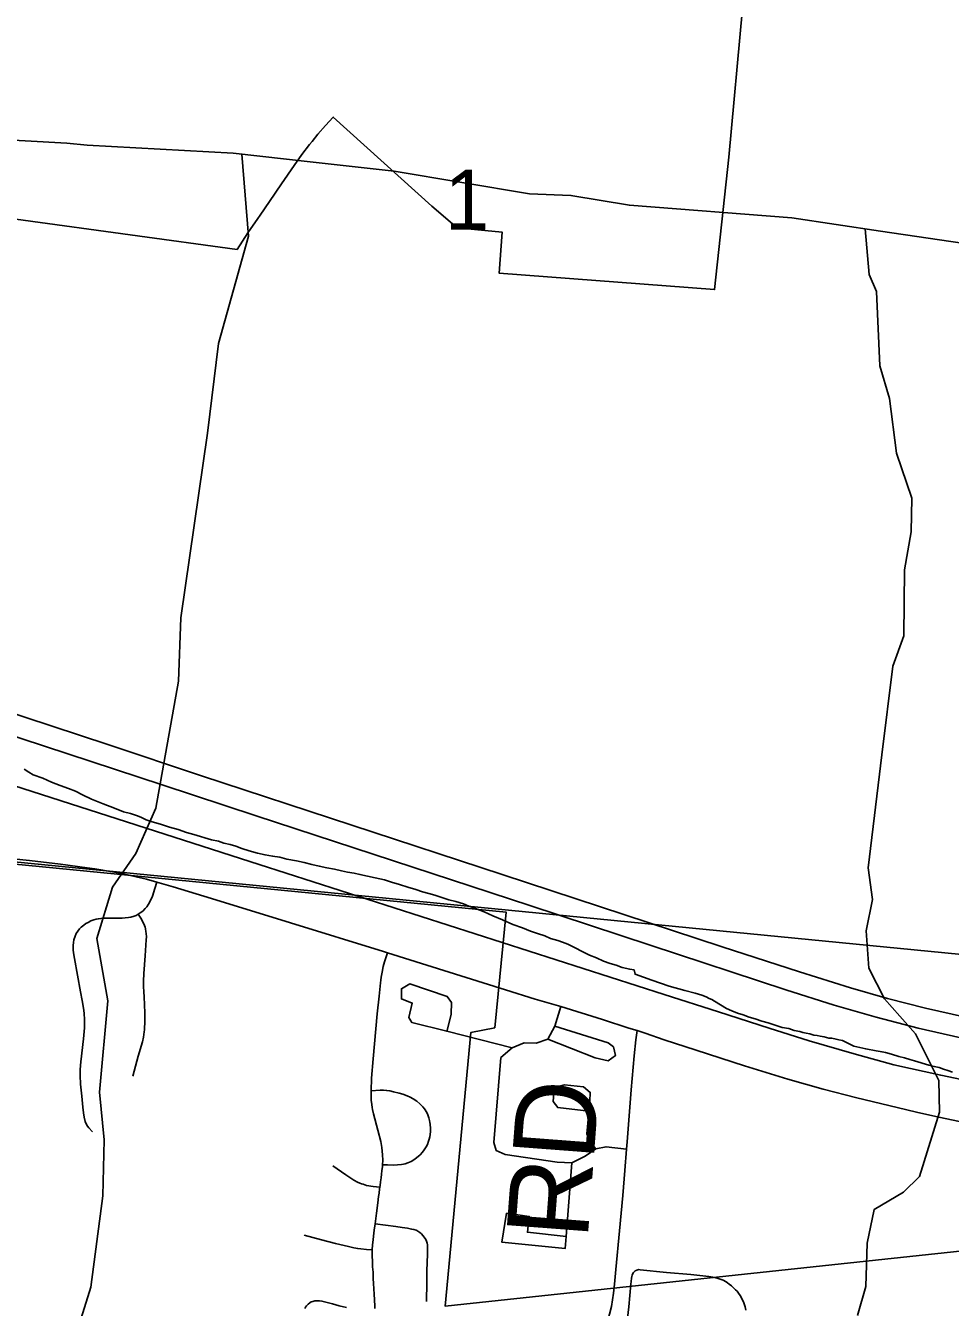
# Model space of a CAD drawing. Extents: x -1.4 to 35.4, y 0 to 22.
# Drawn here: x 25.802 to 26.446, y 15.521 to 16.414 of the extents above; entities that cross this region are included whole.
import ezdxf

# ---------------------------------------------------------------- set-up
doc = ezdxf.new("R2010")
doc.units = 0
for name, color, linetype in [('GM_X_County_Road', 7, 'Continuous'), ('GM_X_County_Road_Text', 7, 'Continuous'), ('GM_X_County_Text', 7, 'Continuous'), ('GM_X_Minor_River', 7, 'Continuous'), ('GM_X_Rail_Line', 7, 'Continuous'), ('GM_X_Section', 7, 'Continuous'), ('GM_X_Section_Text', 7, 'Continuous'), ('GM_X_State_Route', 7, 'Continuous'), ('GM_X_Township_Road', 7, 'Continuous')]:
    doc.layers.add(name, color=color, linetype=linetype)

msp = doc.modelspace()

# ---------------------------------------------------------------- linework, layer by layer
at = {"layer": 'GM_X_County_Road'}
for points in [[(25.73446, 15.83909), (25.77464, 15.8351), (25.80428, 15.83198), (25.82588, 15.8295), (25.84452, 15.82697), (25.84979, 15.82617), (25.86218, 15.82412), (25.8673, 15.82321), (25.87379, 15.82181), (25.87954, 15.82049), (25.88586, 15.81897), (25.89318, 15.81688)], [(25.89318, 15.81688), (25.90443, 15.81366), (25.93123, 15.80565), (25.98639, 15.78847), (26.0511, 15.76852), (26.05387, 15.76765)], [(26.05387, 15.76765), (26.1362, 15.74188), (26.15693, 15.73538), (26.17467, 15.7303)], [(26.17467, 15.7303), (26.20384, 15.72109), (26.22218, 15.71526), (26.22787, 15.71347)], [(26.22049, 15.63073), (26.22088, 15.63589), (26.22374, 15.67214), (26.22589, 15.69595), (26.22713, 15.70691), (26.22787, 15.71347)], [(26.22787, 15.71347), (26.23343, 15.71159), (26.24672, 15.70709), (26.26916, 15.69972), (26.30283, 15.68879), (26.33309, 15.67951), (26.35755, 15.67258), (26.381, 15.66667), (26.40933, 15.65978), (26.42261, 15.65664), (26.43835, 15.6531), (26.45718, 15.64921)], [(26.21304, 15.54693), (26.21571, 15.57383), (26.21785, 15.59862), (26.21939, 15.61597), (26.22049, 15.63073)], [(26.20551, 15.50661), (26.20624, 15.50812), (26.20725, 15.51094), (26.20805, 15.51344), (26.20875, 15.51584), (26.21004, 15.5212), (26.21154, 15.53035), (26.21224, 15.53676), (26.21264, 15.54188), (26.21304, 15.54693)]]:
    msp.add_lwpolyline(points, dxfattribs=at)
at = {"layer": 'GM_X_County_Text'}
for points in [[(26.3014, 16.42587), (26.29176, 16.32226), (26.28198, 16.23002), (26.13172, 16.24155), (26.13388, 16.26999), (26.10238, 16.27307), (26.08476, 16.28805), (26.01614, 16.3503), (26.01075, 16.34441), (26.00538, 16.33833), (26.00134, 16.33333), (25.9995, 16.33105), (25.99418, 16.32414), (25.98874, 16.31656), (25.98008, 16.30366), (25.97167, 16.29136), (25.96509, 16.2819), (25.96352, 16.27963), (25.95648, 16.26965), (25.94903, 16.25792), (25.72505, 16.28855)], [(26.45501, 15.55992), (26.09418, 15.5213), (26.1119, 15.7121), (26.12869, 15.71539), (26.13662, 15.79613), (25.73939, 15.83491), (25.58719, 15.84949), (25.49604, 15.85897), (25.48524, 15.85929), (25.47708, 15.76014), (25.46096, 15.60505), (25.29309, 15.56851), (25.29849, 15.62549), (25.07154, 15.58016)], [(25.73939, 15.83491), (26.13662, 15.79613), (26.12869, 15.7154), (26.11191, 15.7121), (26.09418, 15.5213), (26.45501, 15.55992)]]:
    msp.add_lwpolyline(points, dxfattribs=at)
at = {"layer": 'GM_X_Minor_River'}
for points in [[(25.18363, 16.21757), (25.21721, 16.22752), (25.26341, 16.22355), (25.31805, 16.24296), (25.37089, 16.26734), (25.48559, 16.33035), (25.54864, 16.353), (25.60903, 16.35671), (25.65106, 16.35282), (25.68956, 16.3433), (25.73459, 16.33745), (25.83046, 16.33208), (25.84447, 16.33066), (25.9464, 16.32516), (26.00204, 16.31871), (26.05844, 16.31262), (26.15296, 16.29664), (26.18177, 16.29567), (26.2226, 16.28876), (26.33585, 16.27999), (26.3975, 16.27075), (26.46407, 16.26103)], [(25.95245, 16.32446), (25.957, 16.26721), (25.93615, 16.19243), (25.92844, 16.12992), (25.90992, 16.00117), (25.90828, 15.95715), (25.89247, 15.86861), (25.87855, 15.83699), (25.86215, 15.81341), (25.85119, 15.77756), (25.85904, 15.73411), (25.85321, 15.67044), (25.85634, 15.63734), (25.85555, 15.59825), (25.84707, 15.53463), (25.80937, 15.41391)], [(26.38681, 16.27235), (26.38968, 16.24052), (26.39476, 16.22864), (26.39713, 16.17694), (26.40388, 16.15401), (26.4088, 16.11593), (26.41955, 16.08456), (26.41908, 16.06102), (26.41438, 16.03454), (26.41383, 15.98859), (26.4062, 15.96748), (26.39851, 15.90574), (26.38897, 15.82694), (26.39194, 15.80486), (26.3877, 15.78292), (26.38946, 15.75706), (26.40041, 15.73557), (26.41117, 15.72358), (26.42192, 15.71121), (26.43834, 15.67859), (26.43865, 15.65656), (26.42486, 15.61166), (26.41364, 15.60088), (26.39329, 15.58877), (26.38827, 15.56533), (26.38728, 15.53497), (26.38157, 15.51497)], [(25.80052, 15.89567), (25.80391, 15.89372), (25.80692, 15.89177), (25.81371, 15.88938), (25.81974, 15.88662), (25.82578, 15.88424), (25.83144, 15.88225), (25.83634, 15.88027), (25.84124, 15.87791), (25.84765, 15.87477), (25.85557, 15.8716), (25.86349, 15.86843), (25.86991, 15.86605), (25.87482, 15.86483), (25.87973, 15.86323), (25.88237, 15.86205), (25.88576, 15.86047), (25.88991, 15.85888), (25.89558, 15.85727), (25.902, 15.85527), (25.90805, 15.85365), (25.91371, 15.85166), (25.919, 15.85005), (25.93109, 15.84643), (25.93601, 15.84559), (25.93979, 15.84401), (25.94433, 15.84318), (25.94811, 15.84198), (25.95226, 15.84039), (25.95755, 15.83878), (25.96322, 15.83717), (25.96851, 15.83594), (25.97381, 15.8351), (25.97873, 15.83426), (25.98365, 15.83304), (25.99046, 15.83178), (25.99576, 15.83056), (26.00105, 15.82933), (26.00635, 15.82811), (26.01165, 15.82688), (26.01695, 15.82603), (26.02186, 15.82481), (26.02602, 15.82398), (26.03057, 15.82315), (26.03473, 15.82232), (26.04003, 15.8211), (26.04532, 15.81987), (26.05176, 15.81863), (26.05666, 15.81703), (26.06233, 15.81541), (26.068, 15.81342), (26.07367, 15.81181), (26.0782, 15.81021), (26.08273, 15.809), (26.08689, 15.80779), (26.0918, 15.80619), (26.09671, 15.80459), (26.10162, 15.80337), (26.10691, 15.80177), (26.11069, 15.80018), (26.11522, 15.79859), (26.12125, 15.79621), (26.12728, 15.79345), (26.13407, 15.79068), (26.14123, 15.78753), (26.14803, 15.78514), (26.15369, 15.78276), (26.15859, 15.78116), (26.16351, 15.77956), (26.16765, 15.77759), (26.17257, 15.77638), (26.17596, 15.77518)], [(26.17596, 15.77518), (26.17973, 15.7736), (26.1948, 15.76613), (26.19971, 15.76415), (26.2046, 15.76179), (26.20913, 15.7602), (26.21329, 15.75899), (26.21744, 15.7574), (26.22274, 15.75618), (26.22577, 15.75575), (26.22648, 15.7527), (26.23818, 15.7487), (26.25026, 15.74433), (26.26122, 15.74149), (26.2684, 15.73947), (26.27294, 15.73826), (26.27596, 15.73707), (26.27822, 15.73589), (26.2801, 15.7351), (26.28198, 15.73393), (26.29026, 15.72885), (26.29403, 15.72727), (26.2978, 15.72569), (26.30195, 15.72448), (26.30611, 15.72289), (26.31026, 15.72169), (26.31479, 15.72009), (26.31933, 15.71888), (26.32424, 15.71728), (26.32915, 15.71568), (26.33369, 15.71484), (26.33747, 15.71364), (26.34125, 15.71282), (26.34352, 15.71202), (26.34579, 15.7116), (26.34844, 15.71118), (26.35108, 15.71038), (26.35335, 15.70996), (26.35562, 15.70954), (26.35828, 15.70912), (26.36168, 15.7083), (26.36358, 15.70827), (26.3666, 15.70746), (26.36849, 15.70705), (26.37114, 15.70663), (26.37905, 15.7027), (26.38737, 15.70066), (26.39456, 15.6994), (26.39873, 15.69858), (26.401, 15.69816), (26.40515, 15.69695), (26.41044, 15.69534), (26.41423, 15.69452), (26.41801, 15.69332), (26.42141, 15.6925), (26.43123, 15.6893), (26.43501, 15.68848), (26.43842, 15.68766), (26.44144, 15.68647), (26.44446, 15.68566), (26.44786, 15.68447)]]:
    msp.add_lwpolyline(points, dxfattribs=at)
at = {"layer": 'GM_X_Rail_Line'}
msp.add_lwpolyline([(25.16419, 16.03927), (25.20626, 16.03786), (25.24413, 16.03459), (25.27943, 16.03109), (25.31403, 16.02641), (25.34956, 16.0201), (25.37037, 16.01566), (25.4066, 16.00677), (25.45686, 15.99228), (25.96435, 15.82935), (26.24674, 15.73865), (26.2846, 15.72649), (26.3199, 15.71527), (26.34795, 15.70639), (26.37928, 15.69727), (26.40686, 15.68956), (26.43959, 15.68231), (26.47161, 15.67577)], dxfattribs=at)
at = {"layer": 'GM_X_Section'}
for points in [[(26.64566, 16.75445), (26.54696, 15.75756), (25.5939, 15.85057), (25.57689, 15.85237), (25.66845, 16.85281)], [(25.5939, 15.85057), (26.54696, 15.75756), (26.56663, 15.75608), (26.47381, 14.7481), (25.49799, 14.83922)]]:
    msp.add_lwpolyline(points, close=True, dxfattribs=at)
at = {"layer": 'GM_X_State_Route'}
for points in [[(25.18764, 16.07661), (25.2006, 16.07558), (25.20383, 16.07532), (25.2139, 16.07454), (25.23352, 16.07265), (25.24495, 16.07119), (25.25782, 16.06943), (25.2876, 16.06484), (25.32926, 16.0577), (25.36651, 16.05054), (25.39572, 16.04439), (25.41448, 16.03997), (25.43075, 16.03576), (25.4619, 16.02709), (25.49223, 16.01782), (25.55075, 15.99878), (25.61392, 15.97801), (25.71577, 15.9443), (25.76513, 15.92809), (25.89674, 15.88468), (25.96232, 15.86325), (26.15303, 15.80055), (26.23697, 15.77292)], [(25.76204, 15.94465), (25.85886, 15.91289), (25.92431, 15.89116), (26.13388, 15.82238), (26.2873, 15.77182), (26.34109, 15.75437), (26.37669, 15.74326), (26.4024, 15.73589), (26.42892, 15.72916), (26.45682, 15.72283)], [(26.23697, 15.77292), (26.33153, 15.7418), (26.36531, 15.73127), (26.39454, 15.7229), (26.42396, 15.71522), (26.45358, 15.70841)]]:
    msp.add_lwpolyline(points, dxfattribs=at)
at = {"layer": 'GM_X_Township_Road'}
for points in [[(25.88505, 15.79851), (25.88606, 15.7997), (25.88725, 15.80148), (25.88852, 15.80376), (25.88998, 15.80714), (25.89181, 15.81248), (25.89318, 15.81688)], [(25.88004, 15.79461), (25.88141, 15.79546), (25.88328, 15.79683), (25.88505, 15.79851)], [(25.84814, 15.64285), (25.84568, 15.64566), (25.84473, 15.64686), (25.84386, 15.64837), (25.84322, 15.6502), (25.84249, 15.65307), (25.84194, 15.65608), (25.84144, 15.66009), (25.84071, 15.6678), (25.83987, 15.67604), (25.83958, 15.68217), (25.83966, 15.68619), (25.8398, 15.6892), (25.84002, 15.69179), (25.84196, 15.70782), (25.84261, 15.71531), (25.84272, 15.71845), (25.84268, 15.72153), (25.84249, 15.7252), (25.84224, 15.72777), (25.84112, 15.73448), (25.83997, 15.74051), (25.83562, 15.76362), (25.83519, 15.76622), (25.83496, 15.76799), (25.83478, 15.76945), (25.83469, 15.77114), (25.83469, 15.77288), (25.83496, 15.77489), (25.83533, 15.77676), (25.83615, 15.7794), (25.83697, 15.78122), (25.83793, 15.78278), (25.83916, 15.78433), (25.84031, 15.78556), (25.84222, 15.78706), (25.84363, 15.78802), (25.84514, 15.78892), (25.84714, 15.78994), (25.84915, 15.79067), (25.85075, 15.79117), (25.85241, 15.79148), (25.85412, 15.79167), (25.85599, 15.79175), (25.86087, 15.79186), (25.86895, 15.79195), (25.8711, 15.79204), (25.87329, 15.79222), (25.87502, 15.7925), (25.87718, 15.79314), (25.87858, 15.79377), (25.88004, 15.79461)], [(25.87635, 15.68171), (25.88001, 15.6956), (25.88304, 15.7057), (25.88372, 15.70894), (25.88403, 15.71066), (25.88425, 15.71251), (25.8844, 15.71407), (25.88479, 15.7203), (25.88474, 15.72592), (25.88423, 15.73689), (25.88401, 15.74057), (25.88388, 15.74425), (25.88384, 15.74782), (25.88397, 15.75333), (25.88498, 15.76548), (25.88572, 15.77667), (25.88584, 15.77884), (25.88571, 15.7811), (25.88553, 15.78254), (25.88521, 15.78431), (25.88487, 15.78554), (25.88443, 15.78678), (25.88377, 15.78833), (25.88196, 15.79172), (25.88004, 15.79461)], [(26.0492, 15.7485), (26.0495, 15.75061), (26.05011, 15.75429), (26.05093, 15.75805), (26.05189, 15.76146), (26.05387, 15.76765)], [(26.04245, 15.67147), (26.04283, 15.68021), (26.04393, 15.69374), (26.04666, 15.72521), (26.048, 15.73749), (26.04895, 15.74671), (26.0492, 15.7485)], [(26.0954, 15.71353), (26.09829, 15.72482), (26.09849, 15.73297), (26.0956, 15.73716), (26.06938, 15.74608), (26.06362, 15.74267), (26.06362, 15.73559), (26.0711, 15.73269), (26.06886, 15.72249), (26.07096, 15.71907), (26.09525, 15.71295), (26.1407, 15.70151)], [(26.1656, 15.70754), (26.17059, 15.71645), (26.17467, 15.7303)], [(26.1656, 15.70754), (26.19863, 15.69443), (26.20781, 15.69233), (26.2128, 15.696), (26.21148, 15.70203), (26.20781, 15.70492), (26.17059, 15.71645)], [(26.1407, 15.70151), (26.14909, 15.70492), (26.15747, 15.70465), (26.1656, 15.70754)], [(26.18238, 15.62128), (26.17216, 15.6218), (26.13598, 15.62705), (26.12969, 15.62993), (26.12811, 15.63544), (26.13283, 15.69469), (26.1407, 15.70151)], [(26.05039, 15.61991), (26.05388, 15.6198), (26.05807, 15.61975), (26.06097, 15.61989), (26.06364, 15.62011), (26.06502, 15.62033), (26.06613, 15.62061), (26.06815, 15.62129), (26.07047, 15.6223), (26.0723, 15.62341), (26.07421, 15.62486), (26.07664, 15.62683), (26.07838, 15.62878), (26.07958, 15.6304), (26.08079, 15.63241), (26.08171, 15.63416), (26.08257, 15.63637), (26.08295, 15.63773), (26.0833, 15.6394), (26.08356, 15.64101), (26.08377, 15.64318), (26.08377, 15.64521), (26.08363, 15.64824), (26.08353, 15.6493), (26.08328, 15.6507), (26.08277, 15.65257), (26.08225, 15.65407), (26.08169, 15.65543), (26.08093, 15.65697), (26.0802, 15.65817), (26.07963, 15.65894), (26.07857, 15.66039), (26.07649, 15.66245), (26.07442, 15.6642), (26.07187, 15.66593), (26.06982, 15.66696), (26.06762, 15.66796), (26.06464, 15.66908), (26.06208, 15.66984), (26.05806, 15.67088), (26.05557, 15.67138), (26.05325, 15.67177), (26.05118, 15.67191), (26.04888, 15.67191), (26.04245, 15.67147)], [(26.05039, 15.61991), (26.05057, 15.62317), (26.05047, 15.62689), (26.05025, 15.62939), (26.04992, 15.63188), (26.04915, 15.63621), (26.04719, 15.64409), (26.04414, 15.65541), (26.04352, 15.65837), (26.04325, 15.65994), (26.04291, 15.66203), (26.04262, 15.66493), (26.04245, 15.66748), (26.04245, 15.67147)], [(26.19916, 15.63098), (26.19492, 15.636), (26.19281, 15.64148), (26.19359, 15.64896), (26.19431, 15.65722), (26.19492, 15.66426), (26.19526, 15.6704), (26.19058, 15.67431), (26.17728, 15.67576), (26.17159, 15.67397), (26.16991, 15.66995), (26.16947, 15.66414), (26.17259, 15.65979), (26.19431, 15.65722)], [(26.22049, 15.63073), (26.20624, 15.63255), (26.19916, 15.63098), (26.19182, 15.626), (26.18238, 15.62128)], [(26.01575, 15.61928), (26.02478, 15.61284), (26.0304, 15.60927), (26.03296, 15.60785), (26.03469, 15.60709), (26.03569, 15.60671), (26.03684, 15.6063), (26.03802, 15.60595), (26.03936, 15.6056), (26.04092, 15.60526), (26.04235, 15.60498), (26.04391, 15.60477), (26.04619, 15.60449), (26.04855, 15.60421)], [(26.04855, 15.60421), (26.04875, 15.60554), (26.04906, 15.60795), (26.04944, 15.61092), (26.04974, 15.61333), (26.05002, 15.61572), (26.05033, 15.6188), (26.05039, 15.61991)], [(26.1785, 15.56983), (26.1515, 15.57295), (26.1527, 15.58394), (26.13691, 15.58614), (26.13372, 15.56596), (26.17768, 15.56156), (26.1785, 15.56983), (26.18238, 15.62128)], [(26.04522, 15.57865), (26.04614, 15.58609), (26.04717, 15.5934), (26.04765, 15.59771), (26.048, 15.60012), (26.04839, 15.60315), (26.04855, 15.60421)], [(26.04329, 15.56074), (26.04353, 15.56406), (26.04387, 15.56771), (26.04419, 15.57015), (26.0447, 15.57445), (26.04522, 15.57865)], [(26.08106, 15.52468), (26.08121, 15.5378), (26.08131, 15.54589), (26.08182, 15.55766), (26.08185, 15.56259), (26.08177, 15.56405), (26.08154, 15.56539), (26.0811, 15.56673), (26.08057, 15.56788), (26.07954, 15.56944), (26.0786, 15.57059), (26.07749, 15.57185), (26.07642, 15.57274), (26.07515, 15.5736), (26.07441, 15.57401), (26.07378, 15.57426), (26.07233, 15.57475), (26.07071, 15.57516), (26.06787, 15.57572), (26.06423, 15.5763), (26.0596, 15.57693), (26.04522, 15.57865)], [(25.99583, 15.57088), (26.0079, 15.56758), (26.01764, 15.5651), (26.02673, 15.56292), (26.03037, 15.56208), (26.03314, 15.56154), (26.03531, 15.56125), (26.03933, 15.56095), (26.04329, 15.56074)], [(26.04512, 15.51978), (26.04504, 15.52167), (26.04458, 15.52966), (26.04435, 15.53336), (26.04424, 15.53706), (26.044, 15.54077), (26.04381, 15.54507), (26.04356, 15.54878), (26.04344, 15.55246), (26.04328, 15.55651), (26.04329, 15.56074)], [(26.30375, 15.51869), (26.30324, 15.52086), (26.30283, 15.52227), (26.30206, 15.5244), (26.3015, 15.52565), (26.3005, 15.52756), (26.29978, 15.52874), (26.29853, 15.5305), (26.29756, 15.53172), (26.29657, 15.53282), (26.29561, 15.53379), (26.2937, 15.53545), (26.29221, 15.53666), (26.29103, 15.53753), (26.28995, 15.53822), (26.28785, 15.53939), (26.28509, 15.5405), (26.28219, 15.54129), (26.27798, 15.542), (26.26535, 15.54342), (26.24843, 15.54489), (26.23014, 15.54681), (26.22908, 15.54685), (26.22834, 15.54678), (26.22765, 15.54658), (26.22665, 15.54598)], [(26.22665, 15.54598), (26.22596, 15.5453), (26.22549, 15.54478), (26.22499, 15.54405), (26.22453, 15.5429), (26.2243, 15.54196), (26.22405, 15.54078), (26.22373, 15.53857), (26.2235, 15.53671), (26.22214, 15.5209), (26.22118, 15.51291)], [(25.99619, 15.51964), (25.99683, 15.5207), (25.99747, 15.52162), (25.99853, 15.52276), (25.99966, 15.52364), (26.00076, 15.52428), (26.0019, 15.52474), (26.00313, 15.52503), (26.00498, 15.5252), (26.00639, 15.5252), (26.00824, 15.52492), (26.01178, 15.52403), (26.01549, 15.52298), (26.02025, 15.52162), (26.02528, 15.52052)]]:
    msp.add_lwpolyline(points, dxfattribs=at)

# ---------------------------------------------------------------- texts
at = {"layer": 'GM_X_County_Road_Text'}
msp.add_text('RD', height=0.056818, rotation=85.6745, dxfattribs=at).set_placement((26.19339, 15.56735))
at = {"layer": 'GM_X_Section_Text'}
msp.add_text('1', height=0.04186, rotation=0.00001, dxfattribs=at).set_placement((26.09381, 16.27173))

doc.saveas('drawing.dxf')
